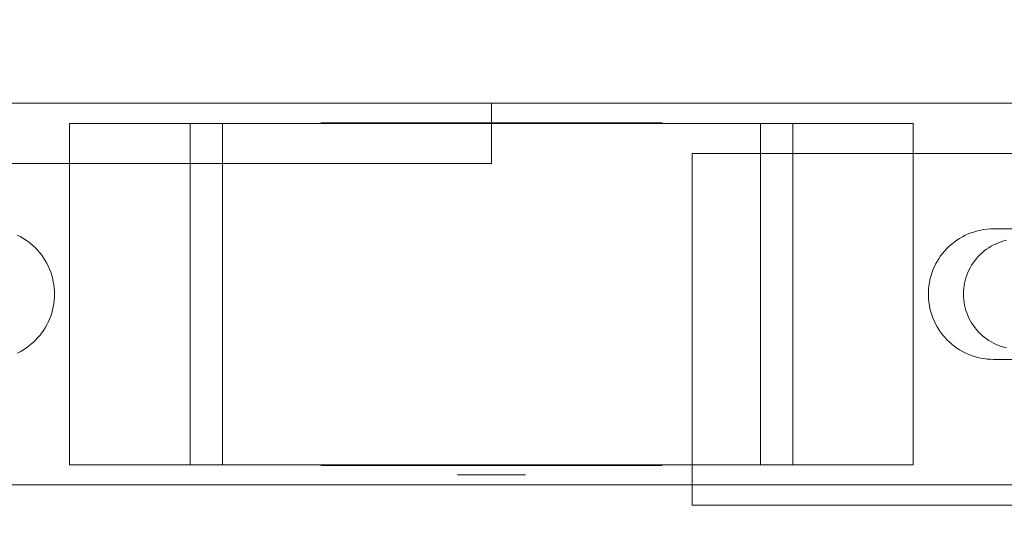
# Model space of a CAD drawing. Header units: millimetres. Extents: x -1970 to 61924, y -58230 to 6847.
# Tile 617 of 656: x 26703 to 26801, y -18252 to -18202. Entities that reach past the tile are written whole.
import ezdxf

# ---------------------------------------------------------------- set-up
doc = ezdxf.new("R2010")
doc.units = ezdxf.units.MM
doc.layers.add('COTAS_P', color=1, linetype='Continuous', lineweight=0)
doc.layers.add('superior_C05', color=7, linetype='Continuous', lineweight=0)
doc.dimstyles.new('R19_100', dxfattribs={"dimtxt": 250, "dimasz": 150, "dimexe": 150, "dimexo": 80, "dimgap": 100, "dimtad": 1, "dimtih": 1, "dimtoh": 1, "dimdsep": 46, "dimcen": 0.09, "dimadec": 0, "dimazin": 0, "dimtfac": 1, "dimtdec": 4, "dimtofl": 0, "dimtmove": 0, "dimatfit": 3, "dimfxl": 1, "dimtolj": 1, "dimtzin": 0, "dimarcsym": 0})

# ---------------------------------------------------------------- blocks, each defined once
blk = doc.blocks.new('DIM_R26_42')
at = {"layer": 'COTAS_P'}
for p, q in [((26095.067, -17655), (26050.067, -17805)), ((26795.067, -17655), (26095.067, -17655)), ((26095.067, -18305), (26095.067, -17655)), ((26095.067, -17655), (26140.067, -17805)), ((26095.067, -18305), (26050.067, -18155)), ((26095.067, -18305), (26140.067, -18155)), ((26795.067, -18305), (26095.067, -18305))]:
    blk.add_line(p, q, dxfattribs=at)
blk.add_text('650 P', height=250, rotation=90, dxfattribs=at).set_placement((25995.067, -17980))

msp = doc.modelspace()

# ---------------------------------------------------------------- linework, layer by layer
at = {"layer": 'superior_C05'}
for p, q in [((26680.067, -18210), (26820.067, -18210)), ((26690.067, -18210), (26750.067, -18210)), ((26750.067, -18210), (26750.067, -18216)), ((26708.067, -18212), (26728.164, -18212)), ((26708.067, -18246), (26708.067, -18212)), ((26708.067, -18212), (26720.067, -18212)), ((26723.277, -18212), (26720.067, -18212)), ((26720.067, -18246), (26720.067, -18212)), ((26723.277, -18246), (26723.277, -18212)), ((26723.277, -18212), (26723.955, -18212)), ((26723.955, -18212), (26724.694, -18212)), ((26724.694, -18212), (26725.491, -18212)), ((26725.491, -18212), (26726.345, -18212)), ((26726.345, -18212), (26727.254, -18212)), ((26727.254, -18212), (26728.215, -18212)), ((26728.164, -18212), (26771.971, -18212)), ((26728.215, -18212), (26729.226, -18212)), ((26729.226, -18212), (26730.285, -18212)), ((26730.285, -18212), (26731.39, -18212)), ((26731.39, -18212), (26732.538, -18212)), ((26732.538, -18212), (26733.727, -18212)), ((26733.072, -18212), (26733.111, -18212)), ((26733.115, -18211.95), (26733.073, -18211.95)), ((26733.119, -18212), (26733.074, -18212)), ((26733.111, -18212), (26733.192, -18212)), ((26733.199, -18211.95), (26733.115, -18211.95)), ((26733.206, -18212), (26733.119, -18212)), ((26733.192, -18212), (26733.316, -18212)), ((26733.326, -18211.95), (26733.199, -18211.95)), ((26733.334, -18212), (26733.206, -18212)), ((26733.316, -18212), (26733.48, -18212)), ((26733.494, -18211.95), (26733.326, -18211.95)), ((26733.504, -18212), (26733.334, -18212)), ((26733.48, -18212), (26733.686, -18212)), ((26733.703, -18211.95), (26733.494, -18211.95)), ((26733.715, -18212), (26733.504, -18212)), ((26733.686, -18212), (26733.932, -18212)), ((26733.953, -18211.95), (26733.703, -18211.95)), ((26733.966, -18212), (26733.715, -18212)), ((26733.727, -18212), (26734.953, -18212)), ((26733.932, -18212), (26734.219, -18212)), ((26734.243, -18211.95), (26733.953, -18211.95)), ((26734.258, -18212), (26733.966, -18212)), ((26734.219, -18212), (26734.544, -18212)), ((26734.572, -18211.95), (26734.243, -18211.95)), ((26734.588, -18212), (26734.258, -18212)), ((26734.544, -18212), (26734.908, -18212)), ((26734.94, -18211.95), (26734.572, -18211.95)), ((26734.957, -18212), (26734.588, -18212)), ((26734.908, -18212), (26735.31, -18212)), ((26735.345, -18211.95), (26734.94, -18211.95)), ((26734.953, -18212), (26736.214, -18212)), ((26735.363, -18212), (26734.957, -18212)), ((26735.31, -18212), (26735.748, -18212)), ((26735.787, -18211.95), (26735.345, -18211.95)), ((26735.805, -18212), (26735.363, -18212)), ((26735.748, -18212), (26736.221, -18212)), ((26736.265, -18211.95), (26735.787, -18211.95)), ((26736.283, -18212), (26735.805, -18212)), ((26736.214, -18212), (26737.507, -18212)), ((26736.221, -18212), (26736.729, -18212)), ((26736.776, -18211.95), (26736.265, -18211.95)), ((26736.795, -18212), (26736.283, -18212)), ((26736.729, -18212), (26737.27, -18212)), ((26737.321, -18211.95), (26736.776, -18211.95)), ((26737.34, -18212), (26736.795, -18212)), ((26737.27, -18212), (26737.842, -18212)), ((26737.898, -18211.95), (26737.321, -18211.95)), ((26737.917, -18212), (26737.34, -18212)), ((26737.507, -18212), (26738.828, -18212)), ((26737.602, -18211.95), (26737.571, -18211.95)), ((26737.664, -18211.95), (26737.602, -18211.95)), ((26737.757, -18211.95), (26737.664, -18211.95)), ((26737.881, -18211.95), (26737.757, -18211.95)), ((26737.842, -18212), (26738.445, -18212)), ((26738.035, -18211.95), (26737.881, -18211.95)), ((26738.505, -18211.95), (26737.898, -18211.95)), ((26738.523, -18212), (26737.917, -18212)), ((26738.218, -18211.95), (26738.035, -18211.95)), ((26738.432, -18211.95), (26738.218, -18211.95)), ((26738.674, -18211.95), (26738.432, -18211.95)), ((26738.445, -18212), (26739.077, -18212)), ((26739.14, -18211.95), (26738.505, -18211.95)), ((26739.158, -18212), (26738.523, -18212)), ((26738.944, -18211.95), (26738.674, -18211.95)), ((26738.828, -18212), (26740.176, -18212)), ((26739.242, -18211.95), (26738.944, -18211.95)), ((26739.077, -18212), (26739.736, -18212)), ((26739.803, -18211.95), (26739.14, -18211.95)), ((26739.82, -18212), (26739.158, -18212)), ((26739.567, -18211.95), (26739.242, -18211.95)), ((26739.918, -18211.95), (26739.567, -18211.95)), ((26739.736, -18212), (26740.376, -18212)), ((26740.491, -18211.95), (26739.803, -18211.95)), ((26740.508, -18212), (26739.82, -18212)), ((26740.295, -18211.95), (26739.918, -18211.95)), ((26740.176, -18212), (26741.546, -18212)), ((26740.695, -18211.95), (26740.295, -18211.95)), ((26740.376, -18212), (26741.038, -18212)), ((26741.203, -18211.95), (26740.491, -18211.95)), ((26741.219, -18212), (26740.508, -18212)), ((26741.119, -18211.95), (26740.695, -18211.95)), ((26741.038, -18212), (26741.72, -18212)), ((26741.565, -18211.95), (26741.119, -18211.95)), ((26741.937, -18211.95), (26741.203, -18211.95)), ((26741.952, -18212), (26741.219, -18212)), ((26741.546, -18212), (26742.936, -18212)), ((26742.033, -18211.95), (26741.565, -18211.95)), ((26741.72, -18212), (26742.42, -18212)), ((26742.691, -18211.95), (26741.937, -18211.95)), ((26742.705, -18212), (26741.952, -18212)), ((26742.52, -18211.95), (26742.033, -18211.95)), ((26742.42, -18212), (26743.136, -18212)), ((26743.026, -18211.95), (26742.52, -18211.95)), ((26743.464, -18211.95), (26742.691, -18211.95)), ((26743.477, -18212), (26742.705, -18212)), ((26742.936, -18212), (26744.343, -18212)), ((26743.55, -18211.95), (26743.026, -18211.95)), ((26743.136, -18212), (26743.868, -18212)), ((26744.253, -18211.95), (26743.464, -18211.95)), ((26744.264, -18212), (26743.477, -18212)), ((26744.089, -18211.95), (26743.55, -18211.95)), ((26743.868, -18212), (26744.613, -18212)), ((26744.644, -18211.95), (26744.089, -18211.95)), ((26745.057, -18211.95), (26744.253, -18211.95)), ((26745.066, -18212), (26744.264, -18212)), ((26744.343, -18212), (26745.762, -18212)), ((26744.613, -18212), (26745.37, -18212)), ((26745.212, -18211.95), (26744.644, -18211.95)), ((26745.873, -18211.95), (26745.057, -18211.95)), ((26745.881, -18212), (26745.066, -18212)), ((26745.792, -18211.95), (26745.212, -18211.95)), ((26745.37, -18212), (26746.137, -18212)), ((26745.762, -18212), (26747.192, -18212)), ((26746.383, -18211.95), (26745.792, -18211.95)), ((26746.699, -18211.95), (26745.873, -18211.95)), ((26746.706, -18212), (26745.881, -18212)), ((26746.137, -18212), (26746.913, -18212)), ((26746.983, -18211.95), (26746.383, -18211.95)), ((26747.534, -18211.95), (26746.699, -18211.95)), ((26747.539, -18212), (26746.706, -18212)), ((26746.913, -18212), (26747.696, -18212)), ((26747.591, -18211.95), (26746.983, -18211.95)), ((26747.192, -18212), (26748.628, -18212)), ((26748.375, -18211.95), (26747.534, -18211.95)), ((26748.378, -18212), (26747.539, -18212)), ((26748.204, -18211.95), (26747.591, -18211.95)), ((26747.696, -18212), (26748.483, -18212)), ((26748.823, -18211.95), (26748.204, -18211.95)), ((26749.22, -18211.95), (26748.375, -18211.95)), ((26749.222, -18212), (26748.378, -18212)), ((26748.483, -18212), (26749.275, -18212)), ((26748.628, -18212), (26750.067, -18212)), ((26749.444, -18211.95), (26748.823, -18211.95)), ((26750.067, -18211.95), (26749.22, -18211.95)), ((26750.067, -18212), (26749.222, -18212)), ((26750.067, -18212), (26749.275, -18212)), ((26750.067, -18211.95), (26749.444, -18211.95)), ((26750.067, -18211.95), (26750.915, -18211.95)), ((26750.691, -18211.95), (26750.067, -18211.95)), ((26750.913, -18212), (26750.067, -18212)), ((26750.067, -18212), (26750.86, -18212)), ((26750.067, -18212), (26751.507, -18212)), ((26751.312, -18211.95), (26750.691, -18211.95)), ((26750.86, -18212), (26751.652, -18212)), ((26751.757, -18212), (26750.913, -18212)), ((26750.915, -18211.95), (26751.76, -18211.95)), ((26751.931, -18211.95), (26751.312, -18211.95)), ((26751.507, -18212), (26752.943, -18212)), ((26751.652, -18212), (26752.439, -18212)), ((26752.596, -18212), (26751.757, -18212)), ((26751.76, -18211.95), (26752.601, -18211.95)), ((26752.544, -18211.95), (26751.931, -18211.95)), ((26752.439, -18212), (26753.222, -18212)), ((26753.152, -18211.95), (26752.544, -18211.95)), ((26753.429, -18212), (26752.596, -18212)), ((26752.601, -18211.95), (26753.436, -18211.95)), ((26752.943, -18212), (26754.373, -18212)), ((26753.752, -18211.95), (26753.152, -18211.95)), ((26753.222, -18212), (26753.998, -18212)), ((26754.254, -18212), (26753.429, -18212)), ((26753.436, -18211.95), (26754.262, -18211.95)), ((26754.343, -18211.95), (26753.752, -18211.95)), ((26753.998, -18212), (26754.765, -18212)), ((26755.069, -18212), (26754.254, -18212)), ((26754.262, -18211.95), (26755.078, -18211.95)), ((26754.923, -18211.95), (26754.343, -18211.95)), ((26754.373, -18212), (26755.792, -18212)), ((26754.765, -18212), (26755.522, -18212)), ((26755.491, -18211.95), (26754.923, -18211.95)), ((26755.871, -18212), (26755.069, -18212)), ((26755.078, -18211.95), (26755.882, -18211.95)), ((26756.046, -18211.95), (26755.491, -18211.95)), ((26755.522, -18212), (26756.267, -18212)), ((26755.792, -18212), (26757.199, -18212)), ((26756.658, -18212), (26755.871, -18212)), ((26755.882, -18211.95), (26756.671, -18211.95)), ((26756.585, -18211.95), (26756.046, -18211.95)), ((26756.267, -18212), (26756.999, -18212)), ((26757.109, -18211.95), (26756.585, -18211.95)), ((26757.43, -18212), (26756.658, -18212)), ((26756.671, -18211.95), (26757.444, -18211.95)), ((26756.999, -18212), (26757.715, -18212)), ((26757.615, -18211.95), (26757.109, -18211.95)), ((26757.199, -18212), (26758.589, -18212)), ((26758.183, -18212), (26757.43, -18212)), ((26757.444, -18211.95), (26758.198, -18211.95)), ((26758.102, -18211.95), (26757.615, -18211.95)), ((26757.715, -18212), (26758.415, -18212)), ((26758.57, -18211.95), (26758.102, -18211.95)), ((26758.916, -18212), (26758.183, -18212)), ((26758.198, -18211.95), (26758.932, -18211.95)), ((26758.415, -18212), (26759.097, -18212)), ((26759.016, -18211.95), (26758.57, -18211.95)), ((26758.589, -18212), (26759.959, -18212)), ((26759.627, -18212), (26758.916, -18212)), ((26758.932, -18211.95), (26759.644, -18211.95)), ((26759.44, -18211.95), (26759.016, -18211.95)), ((26759.097, -18212), (26759.759, -18212)), ((26759.84, -18211.95), (26759.44, -18211.95)), ((26760.315, -18212), (26759.627, -18212)), ((26759.644, -18211.95), (26760.332, -18211.95)), ((26760.399, -18212), (26759.759, -18212)), ((26760.217, -18211.95), (26759.84, -18211.95)), ((26759.959, -18212), (26761.307, -18212)), ((26760.568, -18211.95), (26760.217, -18211.95)), ((26760.977, -18212), (26760.315, -18212)), ((26760.332, -18211.95), (26760.995, -18211.95)), ((26760.399, -18212), (26761.058, -18212)), ((26760.893, -18211.95), (26760.568, -18211.95)), ((26761.191, -18211.95), (26760.893, -18211.95)), ((26761.612, -18212), (26760.977, -18212)), ((26760.995, -18211.95), (26761.63, -18211.95)), ((26761.058, -18212), (26761.69, -18212)), ((26761.461, -18211.95), (26761.191, -18211.95)), ((26761.307, -18212), (26762.628, -18212)), ((26761.703, -18211.95), (26761.461, -18211.95)), ((26762.218, -18212), (26761.612, -18212)), ((26761.63, -18211.95), (26762.237, -18211.95)), ((26761.69, -18212), (26762.293, -18212)), ((26761.917, -18211.95), (26761.703, -18211.95)), ((26762.1, -18211.95), (26761.917, -18211.95)), ((26762.254, -18211.95), (26762.1, -18211.95)), ((26762.795, -18212), (26762.218, -18212)), ((26762.237, -18211.95), (26762.814, -18211.95)), ((26762.378, -18211.95), (26762.254, -18211.95)), ((26762.293, -18212), (26762.865, -18212)), ((26762.47, -18211.95), (26762.378, -18211.95)), ((26762.533, -18211.95), (26762.47, -18211.95)), ((26762.564, -18211.95), (26762.533, -18211.95)), ((26762.628, -18212), (26763.921, -18212)), ((26763.34, -18212), (26762.795, -18212)), ((26762.814, -18211.95), (26763.359, -18211.95)), ((26762.865, -18212), (26763.406, -18212)), ((26763.852, -18212), (26763.34, -18212)), ((26763.359, -18211.95), (26763.87, -18211.95)), ((26763.406, -18212), (26763.914, -18212)), ((26764.33, -18212), (26763.852, -18212)), ((26763.87, -18211.95), (26764.348, -18211.95)), ((26763.914, -18212), (26764.387, -18212)), ((26763.921, -18212), (26765.182, -18212)), ((26764.772, -18212), (26764.33, -18212)), ((26764.348, -18211.95), (26764.79, -18211.95)), ((26764.387, -18212), (26764.825, -18212)), ((26765.178, -18212), (26764.772, -18212)), ((26764.79, -18211.95), (26765.195, -18211.95)), ((26764.825, -18212), (26765.227, -18212)), ((26765.547, -18212), (26765.178, -18212)), ((26765.182, -18212), (26766.408, -18212)), ((26765.195, -18211.95), (26765.563, -18211.95)), ((26765.227, -18212), (26765.591, -18212)), ((26765.877, -18212), (26765.547, -18212)), ((26765.563, -18211.95), (26765.892, -18211.95)), ((26765.591, -18212), (26765.916, -18212)), ((26766.169, -18212), (26765.877, -18212)), ((26765.892, -18211.95), (26766.182, -18211.95)), ((26765.916, -18212), (26766.203, -18212)), ((26766.42, -18212), (26766.169, -18212)), ((26766.182, -18211.95), (26766.432, -18211.95)), ((26766.203, -18212), (26766.449, -18212)), ((26766.408, -18212), (26767.596, -18212)), ((26766.631, -18212), (26766.42, -18212)), ((26766.432, -18211.95), (26766.641, -18211.95)), ((26766.449, -18212), (26766.655, -18212)), ((26766.801, -18212), (26766.631, -18212)), ((26766.641, -18211.95), (26766.809, -18211.95)), ((26766.655, -18212), (26766.819, -18212)), ((26766.929, -18212), (26766.801, -18212)), ((26766.809, -18211.95), (26766.936, -18211.95)), ((26766.819, -18212), (26766.943, -18212)), ((26767.016, -18212), (26766.929, -18212)), ((26766.936, -18211.95), (26767.02, -18211.95)), ((26766.943, -18212), (26767.024, -18212)), ((26767.02, -18211.95), (26767.062, -18211.95)), ((26767.024, -18212), (26767.063, -18212)), ((26767.596, -18212), (26768.745, -18212)), ((26768.745, -18212), (26769.849, -18212)), ((26769.849, -18212), (26770.909, -18212)), ((26770.909, -18212), (26771.92, -18212)), ((26771.92, -18212), (26772.881, -18212)), ((26771.971, -18212), (26792.067, -18212)), ((26772.881, -18212), (26773.79, -18212)), ((26773.79, -18212), (26774.644, -18212)), ((26774.644, -18212), (26775.441, -18212)), ((26775.441, -18212), (26776.18, -18212)), ((26776.858, -18212), (26776.18, -18212)), ((26780.067, -18212), (26776.858, -18212)), ((26776.858, -18246), (26776.858, -18212)), ((26792.067, -18212), (26780.067, -18212)), ((26780.067, -18246), (26780.067, -18212)), ((26792.067, -18212), (26792.067, -18246)), ((26770.067, -18250), (26770.067, -18215)), ((26770.067, -18215), (26810.067, -18215)), ((26690.067, -18216), (26750.067, -18216)), ((26798.152, -18222.789), (26797.844, -18222.892)), ((26798.464, -18222.701), (26798.152, -18222.789)), ((26798.78, -18222.629), (26798.464, -18222.701)), ((26799.099, -18222.573), (26798.78, -18222.629)), ((26799.42, -18222.532), (26799.099, -18222.573)), ((26799.743, -18222.508), (26799.42, -18222.532)), ((26800.067, -18222.5), (26799.743, -18222.508)), ((26800.067, -18222.5), (26805.067, -18222.5)), ((26703.132, -18223.268), (26702.847, -18223.124)), ((26703.409, -18223.425), (26703.132, -18223.268)), ((26703.679, -18223.595), (26703.409, -18223.425)), ((26703.94, -18223.779), (26703.679, -18223.595)), ((26704.191, -18223.975), (26703.94, -18223.779)), ((26796.143, -18223.819), (26795.889, -18224.021)), ((26796.406, -18223.629), (26796.143, -18223.819)), ((26796.678, -18223.454), (26796.406, -18223.629)), ((26796.959, -18223.292), (26796.678, -18223.454)), ((26797.247, -18223.144), (26796.959, -18223.292)), ((26797.543, -18223.01), (26797.247, -18223.144)), ((26797.844, -18222.892), (26797.543, -18223.01)), ((26800.816, -18223.786), (26800.558, -18223.88)), ((26801.078, -18223.706), (26800.816, -18223.786)), ((26801.344, -18223.638), (26801.078, -18223.706)), ((26704.433, -18224.184), (26704.191, -18223.975)), ((26704.664, -18224.404), (26704.433, -18224.184)), ((26704.884, -18224.635), (26704.664, -18224.404)), ((26705.092, -18224.876), (26704.884, -18224.635)), ((26795.194, -18224.699), (26794.986, -18224.947)), ((26795.414, -18224.461), (26795.194, -18224.699)), ((26795.646, -18224.235), (26795.414, -18224.461)), ((26795.889, -18224.021), (26795.646, -18224.235)), ((26799.138, -18224.7), (26798.928, -18224.876)), ((26799.357, -18224.534), (26799.138, -18224.7)), ((26799.583, -18224.38), (26799.357, -18224.534)), ((26799.817, -18224.237), (26799.583, -18224.38)), ((26800.058, -18224.106), (26799.817, -18224.237)), ((26800.305, -18223.987), (26800.058, -18224.106)), ((26800.558, -18223.88), (26800.305, -18223.987)), ((26705.288, -18225.128), (26705.092, -18224.876)), ((26705.472, -18225.389), (26705.288, -18225.128)), ((26705.643, -18225.658), (26705.472, -18225.389)), ((26705.8, -18225.936), (26705.643, -18225.658)), ((26794.438, -18225.75), (26794.283, -18226.035)), ((26794.607, -18225.473), (26794.438, -18225.75)), ((26794.79, -18225.206), (26794.607, -18225.473)), ((26794.986, -18224.947), (26794.79, -18225.206)), ((26798.183, -18225.679), (26798.023, -18225.902)), ((26798.354, -18225.465), (26798.183, -18225.679)), ((26798.536, -18225.259), (26798.354, -18225.465)), ((26798.727, -18225.063), (26798.536, -18225.259)), ((26798.928, -18224.876), (26798.727, -18225.063)), ((26705.943, -18226.221), (26705.8, -18225.936)), ((26706.073, -18226.513), (26705.943, -18226.221)), ((26706.188, -18226.81), (26706.073, -18226.513)), ((26794.017, -18226.625), (26793.906, -18226.93)), ((26794.143, -18226.327), (26794.017, -18226.625)), ((26794.283, -18226.035), (26794.143, -18226.327)), ((26797.612, -18226.614), (26797.499, -18226.864)), ((26797.737, -18226.37), (26797.612, -18226.614)), ((26797.874, -18226.132), (26797.737, -18226.37)), ((26798.023, -18225.902), (26797.874, -18226.132)), ((26706.288, -18227.113), (26706.188, -18226.81)), ((26706.373, -18227.421), (26706.288, -18227.113)), ((26706.443, -18227.732), (26706.373, -18227.421)), ((26706.497, -18228.046), (26706.443, -18227.732)), ((26793.73, -18227.554), (26793.666, -18227.871)), ((26793.81, -18227.24), (26793.73, -18227.554)), ((26793.906, -18226.93), (26793.81, -18227.24)), ((26797.238, -18227.643), (26797.177, -18227.91)), ((26797.312, -18227.379), (26797.238, -18227.643)), ((26797.399, -18227.119), (26797.312, -18227.379)), ((26797.499, -18226.864), (26797.399, -18227.119)), ((26706.536, -18228.363), (26706.497, -18228.046)), ((26706.56, -18228.681), (26706.536, -18228.363)), ((26706.567, -18229), (26706.56, -18228.681)), ((26793.586, -18228.514), (26793.57, -18228.838)), ((26793.618, -18228.192), (26793.586, -18228.514)), ((26793.666, -18227.871), (26793.618, -18228.192)), ((26797.074, -18228.726), (26797.067, -18229)), ((26797.095, -18228.452), (26797.074, -18228.726)), ((26797.129, -18228.18), (26797.095, -18228.452)), ((26797.177, -18227.91), (26797.129, -18228.18)), ((26706.497, -18229.954), (26706.536, -18229.637)), ((26706.536, -18229.637), (26706.56, -18229.319)), ((26706.56, -18229.319), (26706.567, -18229)), ((26793.57, -18228.838), (26793.57, -18229.162)), ((26793.57, -18229.162), (26793.586, -18229.486)), ((26793.586, -18229.486), (26793.618, -18229.808)), ((26797.067, -18229), (26797.074, -18229.274)), ((26797.074, -18229.274), (26797.095, -18229.548)), ((26797.095, -18229.548), (26797.129, -18229.82)), ((26706.288, -18230.887), (26706.373, -18230.579)), ((26706.373, -18230.579), (26706.443, -18230.268)), ((26706.443, -18230.268), (26706.497, -18229.954)), ((26793.618, -18229.808), (26793.666, -18230.129)), ((26793.666, -18230.129), (26793.73, -18230.446)), ((26793.73, -18230.446), (26793.81, -18230.76)), ((26797.129, -18229.82), (26797.177, -18230.09)), ((26797.177, -18230.09), (26797.238, -18230.357)), ((26797.238, -18230.357), (26797.312, -18230.621)), ((26797.312, -18230.621), (26797.399, -18230.881)), ((26705.943, -18231.779), (26706.073, -18231.487)), ((26706.073, -18231.487), (26706.188, -18231.19)), ((26706.188, -18231.19), (26706.288, -18230.887)), ((26793.81, -18230.76), (26793.906, -18231.07)), ((26793.906, -18231.07), (26794.017, -18231.375)), ((26794.017, -18231.375), (26794.143, -18231.673)), ((26794.143, -18231.673), (26794.283, -18231.965)), ((26797.399, -18230.881), (26797.499, -18231.136)), ((26797.499, -18231.136), (26797.612, -18231.386)), ((26797.612, -18231.386), (26797.737, -18231.63)), ((26797.737, -18231.63), (26797.874, -18231.868)), ((26705.288, -18232.872), (26705.472, -18232.611)), ((26705.472, -18232.611), (26705.643, -18232.342)), ((26705.643, -18232.342), (26705.8, -18232.064)), ((26705.8, -18232.064), (26705.943, -18231.779)), ((26794.283, -18231.965), (26794.438, -18232.25)), ((26794.438, -18232.25), (26794.607, -18232.527)), ((26794.607, -18232.527), (26794.79, -18232.794)), ((26797.874, -18231.868), (26798.023, -18232.098)), ((26798.023, -18232.098), (26798.183, -18232.321)), ((26798.183, -18232.321), (26798.354, -18232.535)), ((26798.354, -18232.535), (26798.536, -18232.741)), ((26704.433, -18233.816), (26704.664, -18233.596)), ((26704.664, -18233.596), (26704.884, -18233.365)), ((26704.884, -18233.365), (26705.092, -18233.124)), ((26705.092, -18233.124), (26705.288, -18232.872)), ((26794.79, -18232.794), (26794.986, -18233.053)), ((26794.986, -18233.053), (26795.194, -18233.301)), ((26795.194, -18233.301), (26795.414, -18233.539)), ((26795.414, -18233.539), (26795.646, -18233.765)), ((26798.536, -18232.741), (26798.727, -18232.937)), ((26798.727, -18232.937), (26798.928, -18233.124)), ((26798.928, -18233.124), (26799.138, -18233.3)), ((26799.138, -18233.3), (26799.357, -18233.466)), ((26799.357, -18233.466), (26799.583, -18233.62)), ((26799.583, -18233.62), (26799.817, -18233.763)), ((26703.132, -18234.732), (26703.409, -18234.575)), ((26703.409, -18234.575), (26703.679, -18234.405)), ((26703.679, -18234.405), (26703.94, -18234.221)), ((26703.94, -18234.221), (26704.191, -18234.025)), ((26704.191, -18234.025), (26704.433, -18233.816)), ((26795.646, -18233.765), (26795.889, -18233.979)), ((26795.889, -18233.979), (26796.143, -18234.181)), ((26796.143, -18234.181), (26796.406, -18234.371)), ((26796.406, -18234.371), (26796.678, -18234.546)), ((26796.678, -18234.546), (26796.959, -18234.708)), ((26799.817, -18233.763), (26800.058, -18233.894)), ((26800.058, -18233.894), (26800.305, -18234.013)), ((26800.305, -18234.013), (26800.558, -18234.12)), ((26800.558, -18234.12), (26800.816, -18234.214)), ((26800.816, -18234.214), (26801.078, -18234.294)), ((26801.078, -18234.294), (26801.344, -18234.362)), ((26702.847, -18234.876), (26703.132, -18234.732)), ((26796.959, -18234.708), (26797.247, -18234.856)), ((26797.247, -18234.856), (26797.543, -18234.99)), ((26797.543, -18234.99), (26797.844, -18235.108)), ((26797.844, -18235.108), (26798.152, -18235.211)), ((26798.152, -18235.211), (26798.464, -18235.299)), ((26798.464, -18235.299), (26798.78, -18235.371)), ((26798.78, -18235.371), (26799.099, -18235.427)), ((26799.099, -18235.427), (26799.42, -18235.468)), ((26799.42, -18235.468), (26799.743, -18235.492)), ((26800.067, -18235.5), (26799.743, -18235.492)), ((26805.067, -18235.5), (26800.067, -18235.5)), ((26708.067, -18246), (26728.164, -18246)), ((26708.067, -18246), (26720.067, -18246)), ((26720.067, -18246), (26723.277, -18246)), ((26723.277, -18246), (26723.955, -18246)), ((26723.955, -18246), (26724.694, -18246)), ((26724.694, -18246), (26725.491, -18246)), ((26725.491, -18246), (26726.345, -18246)), ((26726.345, -18246), (26727.254, -18246)), ((26727.254, -18246), (26728.215, -18246)), ((26728.164, -18246), (26771.971, -18246)), ((26728.215, -18246), (26729.226, -18246)), ((26729.226, -18246), (26730.285, -18246)), ((26730.285, -18246), (26731.39, -18246)), ((26731.39, -18246), (26732.538, -18246)), ((26732.538, -18246), (26733.727, -18246)), ((26733.072, -18246), (26733.111, -18246)), ((26733.115, -18246.05), (26733.073, -18246.05)), ((26733.119, -18246), (26733.074, -18246)), ((26733.111, -18246), (26733.192, -18246)), ((26733.199, -18246.05), (26733.115, -18246.05)), ((26733.206, -18246), (26733.119, -18246)), ((26733.192, -18246), (26733.316, -18246)), ((26733.326, -18246.05), (26733.199, -18246.05)), ((26733.334, -18246), (26733.206, -18246)), ((26733.316, -18246), (26733.48, -18246)), ((26733.494, -18246.05), (26733.326, -18246.05)), ((26733.504, -18246), (26733.334, -18246)), ((26733.48, -18246), (26733.686, -18246)), ((26733.703, -18246.05), (26733.494, -18246.05)), ((26733.715, -18246), (26733.504, -18246)), ((26733.686, -18246), (26733.932, -18246)), ((26733.953, -18246.05), (26733.703, -18246.05)), ((26733.966, -18246), (26733.715, -18246)), ((26733.727, -18246), (26734.953, -18246)), ((26733.932, -18246), (26734.219, -18246)), ((26734.243, -18246.05), (26733.953, -18246.05)), ((26734.258, -18246), (26733.966, -18246)), ((26734.219, -18246), (26734.544, -18246)), ((26734.572, -18246.05), (26734.243, -18246.05)), ((26734.588, -18246), (26734.258, -18246)), ((26734.544, -18246), (26734.908, -18246)), ((26734.94, -18246.05), (26734.572, -18246.05)), ((26734.957, -18246), (26734.588, -18246)), ((26734.908, -18246), (26735.31, -18246)), ((26735.345, -18246.05), (26734.94, -18246.05)), ((26734.953, -18246), (26736.214, -18246)), ((26735.363, -18246), (26734.957, -18246)), ((26735.31, -18246), (26735.748, -18246)), ((26735.787, -18246.05), (26735.345, -18246.05)), ((26735.805, -18246), (26735.363, -18246)), ((26735.748, -18246), (26736.221, -18246)), ((26736.265, -18246.05), (26735.787, -18246.05)), ((26736.283, -18246), (26735.805, -18246)), ((26736.214, -18246), (26737.507, -18246)), ((26736.221, -18246), (26736.729, -18246)), ((26736.776, -18246.05), (26736.265, -18246.05)), ((26736.795, -18246), (26736.283, -18246)), ((26736.729, -18246), (26737.27, -18246)), ((26737.321, -18246.05), (26736.776, -18246.05)), ((26737.34, -18246), (26736.795, -18246)), ((26737.27, -18246), (26737.842, -18246)), ((26737.898, -18246.05), (26737.321, -18246.05)), ((26737.917, -18246), (26737.34, -18246)), ((26737.507, -18246), (26738.828, -18246)), ((26737.602, -18246.05), (26737.571, -18246.05)), ((26737.664, -18246.05), (26737.602, -18246.05)), ((26737.757, -18246.05), (26737.664, -18246.05)), ((26737.881, -18246.05), (26737.757, -18246.05)), ((26737.842, -18246), (26738.445, -18246)), ((26738.035, -18246.05), (26737.881, -18246.05)), ((26738.505, -18246.05), (26737.898, -18246.05)), ((26738.523, -18246), (26737.917, -18246)), ((26738.218, -18246.05), (26738.035, -18246.05)), ((26738.432, -18246.05), (26738.218, -18246.05)), ((26738.674, -18246.05), (26738.432, -18246.05)), ((26738.445, -18246), (26739.077, -18246)), ((26739.14, -18246.05), (26738.505, -18246.05)), ((26739.158, -18246), (26738.523, -18246)), ((26738.944, -18246.05), (26738.674, -18246.05)), ((26738.828, -18246), (26740.176, -18246)), ((26739.242, -18246.05), (26738.944, -18246.05)), ((26739.077, -18246), (26739.736, -18246)), ((26739.803, -18246.05), (26739.14, -18246.05)), ((26739.82, -18246), (26739.158, -18246)), ((26739.567, -18246.05), (26739.242, -18246.05)), ((26739.918, -18246.05), (26739.567, -18246.05)), ((26739.736, -18246), (26740.376, -18246)), ((26740.491, -18246.05), (26739.803, -18246.05)), ((26740.508, -18246), (26739.82, -18246)), ((26740.295, -18246.05), (26739.918, -18246.05)), ((26740.176, -18246), (26741.546, -18246)), ((26740.695, -18246.05), (26740.295, -18246.05)), ((26740.376, -18246), (26741.038, -18246)), ((26741.203, -18246.05), (26740.491, -18246.05)), ((26741.219, -18246), (26740.508, -18246)), ((26741.119, -18246.05), (26740.695, -18246.05)), ((26741.038, -18246), (26741.72, -18246)), ((26741.565, -18246.05), (26741.119, -18246.05)), ((26741.937, -18246.05), (26741.203, -18246.05)), ((26741.952, -18246), (26741.219, -18246)), ((26741.546, -18246), (26742.936, -18246)), ((26742.033, -18246.05), (26741.565, -18246.05)), ((26741.72, -18246), (26742.42, -18246)), ((26742.691, -18246.05), (26741.937, -18246.05)), ((26742.705, -18246), (26741.952, -18246)), ((26742.52, -18246.05), (26742.033, -18246.05)), ((26742.42, -18246), (26743.136, -18246)), ((26743.026, -18246.05), (26742.52, -18246.05)), ((26743.464, -18246.05), (26742.691, -18246.05)), ((26743.477, -18246), (26742.705, -18246)), ((26742.936, -18246), (26744.343, -18246)), ((26743.55, -18246.05), (26743.026, -18246.05)), ((26743.136, -18246), (26743.868, -18246)), ((26744.253, -18246.05), (26743.464, -18246.05)), ((26744.264, -18246), (26743.477, -18246)), ((26744.089, -18246.05), (26743.55, -18246.05)), ((26743.868, -18246), (26744.613, -18246)), ((26744.644, -18246.05), (26744.089, -18246.05)), ((26745.057, -18246.05), (26744.253, -18246.05)), ((26745.066, -18246), (26744.264, -18246)), ((26744.343, -18246), (26745.762, -18246)), ((26744.613, -18246), (26745.37, -18246)), ((26745.212, -18246.05), (26744.644, -18246.05)), ((26745.873, -18246.05), (26745.057, -18246.05)), ((26745.881, -18246), (26745.066, -18246)), ((26745.792, -18246.05), (26745.212, -18246.05)), ((26745.37, -18246), (26746.137, -18246)), ((26745.762, -18246), (26747.192, -18246)), ((26746.383, -18246.05), (26745.792, -18246.05)), ((26746.699, -18246.05), (26745.873, -18246.05)), ((26746.706, -18246), (26745.881, -18246)), ((26746.137, -18246), (26746.913, -18246)), ((26746.983, -18246.05), (26746.383, -18246.05)), ((26747.534, -18246.05), (26746.699, -18246.05)), ((26747.539, -18246), (26746.706, -18246)), ((26746.913, -18246), (26747.696, -18246)), ((26747.591, -18246.05), (26746.983, -18246.05)), ((26747.192, -18246), (26748.628, -18246)), ((26748.375, -18246.05), (26747.534, -18246.05)), ((26748.378, -18246), (26747.539, -18246)), ((26748.204, -18246.05), (26747.591, -18246.05)), ((26747.696, -18246), (26748.483, -18246)), ((26748.823, -18246.05), (26748.204, -18246.05)), ((26749.22, -18246.05), (26748.375, -18246.05)), ((26749.222, -18246), (26748.378, -18246)), ((26748.483, -18246), (26749.275, -18246)), ((26748.628, -18246), (26750.067, -18246)), ((26749.444, -18246.05), (26748.823, -18246.05)), ((26750.067, -18246.05), (26749.22, -18246.05)), ((26750.067, -18246), (26749.222, -18246)), ((26750.067, -18246), (26749.275, -18246)), ((26750.067, -18246.05), (26749.444, -18246.05)), ((26750.913, -18246), (26750.067, -18246)), ((26750.067, -18246), (26750.86, -18246)), ((26750.067, -18246), (26751.507, -18246)), ((26750.067, -18246.05), (26750.915, -18246.05)), ((26750.691, -18246.05), (26750.067, -18246.05)), ((26751.312, -18246.05), (26750.691, -18246.05)), ((26750.86, -18246), (26751.652, -18246)), ((26751.757, -18246), (26750.913, -18246)), ((26750.915, -18246.05), (26751.76, -18246.05)), ((26751.931, -18246.05), (26751.312, -18246.05)), ((26751.507, -18246), (26752.943, -18246)), ((26751.652, -18246), (26752.439, -18246)), ((26752.596, -18246), (26751.757, -18246)), ((26751.76, -18246.05), (26752.601, -18246.05)), ((26752.544, -18246.05), (26751.931, -18246.05)), ((26752.439, -18246), (26753.222, -18246)), ((26753.152, -18246.05), (26752.544, -18246.05)), ((26753.429, -18246), (26752.596, -18246)), ((26752.601, -18246.05), (26753.436, -18246.05)), ((26752.943, -18246), (26754.373, -18246)), ((26753.752, -18246.05), (26753.152, -18246.05)), ((26753.222, -18246), (26753.998, -18246)), ((26754.254, -18246), (26753.429, -18246)), ((26753.436, -18246.05), (26754.262, -18246.05)), ((26754.343, -18246.05), (26753.752, -18246.05)), ((26753.998, -18246), (26754.765, -18246)), ((26755.069, -18246), (26754.254, -18246)), ((26754.262, -18246.05), (26755.078, -18246.05)), ((26754.923, -18246.05), (26754.343, -18246.05)), ((26754.373, -18246), (26755.792, -18246)), ((26754.765, -18246), (26755.522, -18246)), ((26755.491, -18246.05), (26754.923, -18246.05)), ((26755.871, -18246), (26755.069, -18246)), ((26755.078, -18246.05), (26755.882, -18246.05)), ((26756.046, -18246.05), (26755.491, -18246.05)), ((26755.522, -18246), (26756.267, -18246)), ((26755.792, -18246), (26757.199, -18246)), ((26756.658, -18246), (26755.871, -18246)), ((26755.882, -18246.05), (26756.671, -18246.05)), ((26756.585, -18246.05), (26756.046, -18246.05)), ((26756.267, -18246), (26756.999, -18246)), ((26757.109, -18246.05), (26756.585, -18246.05)), ((26757.43, -18246), (26756.658, -18246)), ((26756.671, -18246.05), (26757.444, -18246.05)), ((26756.999, -18246), (26757.715, -18246)), ((26757.615, -18246.05), (26757.109, -18246.05)), ((26757.199, -18246), (26758.589, -18246)), ((26758.183, -18246), (26757.43, -18246)), ((26757.444, -18246.05), (26758.198, -18246.05)), ((26758.102, -18246.05), (26757.615, -18246.05)), ((26757.715, -18246), (26758.415, -18246)), ((26758.57, -18246.05), (26758.102, -18246.05)), ((26758.916, -18246), (26758.183, -18246)), ((26758.198, -18246.05), (26758.932, -18246.05)), ((26758.415, -18246), (26759.097, -18246)), ((26759.016, -18246.05), (26758.57, -18246.05)), ((26758.589, -18246), (26759.959, -18246)), ((26759.627, -18246), (26758.916, -18246)), ((26758.932, -18246.05), (26759.644, -18246.05)), ((26759.44, -18246.05), (26759.016, -18246.05)), ((26759.097, -18246), (26759.759, -18246)), ((26759.84, -18246.05), (26759.44, -18246.05)), ((26760.315, -18246), (26759.627, -18246)), ((26759.644, -18246.05), (26760.332, -18246.05)), ((26760.399, -18246), (26759.759, -18246)), ((26760.217, -18246.05), (26759.84, -18246.05)), ((26759.959, -18246), (26761.307, -18246)), ((26760.568, -18246.05), (26760.217, -18246.05)), ((26760.977, -18246), (26760.315, -18246)), ((26760.332, -18246.05), (26760.995, -18246.05)), ((26760.399, -18246), (26761.058, -18246)), ((26760.893, -18246.05), (26760.568, -18246.05)), ((26761.191, -18246.05), (26760.893, -18246.05)), ((26761.612, -18246), (26760.977, -18246)), ((26760.995, -18246.05), (26761.63, -18246.05)), ((26761.058, -18246), (26761.69, -18246)), ((26761.461, -18246.05), (26761.191, -18246.05)), ((26761.307, -18246), (26762.628, -18246)), ((26761.703, -18246.05), (26761.461, -18246.05)), ((26762.218, -18246), (26761.612, -18246)), ((26761.63, -18246.05), (26762.237, -18246.05)), ((26761.69, -18246), (26762.293, -18246)), ((26761.917, -18246.05), (26761.703, -18246.05)), ((26762.1, -18246.05), (26761.917, -18246.05)), ((26762.254, -18246.05), (26762.1, -18246.05)), ((26762.795, -18246), (26762.218, -18246)), ((26762.237, -18246.05), (26762.814, -18246.05)), ((26762.378, -18246.05), (26762.254, -18246.05)), ((26762.293, -18246), (26762.865, -18246)), ((26762.47, -18246.05), (26762.378, -18246.05)), ((26762.533, -18246.05), (26762.47, -18246.05)), ((26762.564, -18246.05), (26762.533, -18246.05)), ((26762.628, -18246), (26763.921, -18246)), ((26763.34, -18246), (26762.795, -18246)), ((26762.814, -18246.05), (26763.359, -18246.05)), ((26762.865, -18246), (26763.406, -18246)), ((26763.852, -18246), (26763.34, -18246)), ((26763.359, -18246.05), (26763.87, -18246.05)), ((26763.406, -18246), (26763.914, -18246)), ((26764.33, -18246), (26763.852, -18246)), ((26763.87, -18246.05), (26764.348, -18246.05)), ((26763.914, -18246), (26764.387, -18246)), ((26763.921, -18246), (26765.182, -18246)), ((26764.772, -18246), (26764.33, -18246)), ((26764.348, -18246.05), (26764.79, -18246.05)), ((26764.387, -18246), (26764.825, -18246)), ((26765.178, -18246), (26764.772, -18246)), ((26764.79, -18246.05), (26765.195, -18246.05)), ((26764.825, -18246), (26765.227, -18246)), ((26765.547, -18246), (26765.178, -18246)), ((26765.182, -18246), (26766.408, -18246)), ((26765.195, -18246.05), (26765.563, -18246.05)), ((26765.227, -18246), (26765.591, -18246)), ((26765.877, -18246), (26765.547, -18246)), ((26765.563, -18246.05), (26765.892, -18246.05)), ((26765.591, -18246), (26765.916, -18246)), ((26766.169, -18246), (26765.877, -18246)), ((26765.892, -18246.05), (26766.182, -18246.05)), ((26765.916, -18246), (26766.203, -18246)), ((26766.42, -18246), (26766.169, -18246)), ((26766.182, -18246.05), (26766.432, -18246.05)), ((26766.203, -18246), (26766.449, -18246)), ((26766.408, -18246), (26767.596, -18246)), ((26766.631, -18246), (26766.42, -18246)), ((26766.432, -18246.05), (26766.641, -18246.05)), ((26766.449, -18246), (26766.655, -18246)), ((26766.801, -18246), (26766.631, -18246)), ((26766.641, -18246.05), (26766.809, -18246.05)), ((26766.655, -18246), (26766.819, -18246)), ((26766.929, -18246), (26766.801, -18246)), ((26766.809, -18246.05), (26766.936, -18246.05)), ((26766.819, -18246), (26766.943, -18246)), ((26767.016, -18246), (26766.929, -18246)), ((26766.936, -18246.05), (26767.02, -18246.05)), ((26766.943, -18246), (26767.024, -18246)), ((26767.02, -18246.05), (26767.062, -18246.05)), ((26767.024, -18246), (26767.063, -18246)), ((26767.596, -18246), (26768.745, -18246)), ((26768.745, -18246), (26769.849, -18246)), ((26769.849, -18246), (26770.909, -18246)), ((26770.909, -18246), (26771.92, -18246)), ((26771.92, -18246), (26772.881, -18246)), ((26792.067, -18246), (26771.971, -18246)), ((26772.881, -18246), (26773.79, -18246)), ((26773.79, -18246), (26774.644, -18246)), ((26774.644, -18246), (26775.441, -18246)), ((26775.441, -18246), (26776.18, -18246)), ((26776.858, -18246), (26776.18, -18246)), ((26776.858, -18246), (26780.067, -18246)), ((26792.067, -18246), (26780.067, -18246)), ((26746.694, -18247), (26746.677, -18247)), ((26746.719, -18247), (26746.694, -18247)), ((26746.753, -18247), (26746.719, -18247)), ((26746.795, -18247), (26746.753, -18247)), ((26746.845, -18247), (26746.795, -18247)), ((26746.903, -18247), (26746.845, -18247)), ((26746.968, -18247), (26746.903, -18247)), ((26747.042, -18247), (26746.968, -18247)), ((26747.123, -18247), (26747.042, -18247)), ((26747.211, -18247), (26747.123, -18247)), ((26747.307, -18247), (26747.211, -18247)), ((26747.409, -18247), (26747.307, -18247)), ((26747.518, -18247), (26747.409, -18247)), ((26747.634, -18247), (26747.518, -18247)), ((26747.755, -18247), (26747.634, -18247)), ((26747.882, -18247), (26747.755, -18247)), ((26748.015, -18247), (26747.882, -18247)), ((26748.152, -18247), (26748.015, -18247)), ((26748.295, -18247), (26748.152, -18247)), ((26748.441, -18247), (26748.295, -18247)), ((26748.592, -18247), (26748.441, -18247)), ((26748.747, -18247), (26748.592, -18247)), ((26748.905, -18247), (26748.747, -18247)), ((26749.065, -18247), (26748.905, -18247)), ((26749.229, -18247), (26749.065, -18247)), ((26749.394, -18247), (26749.229, -18247)), ((26749.561, -18247), (26749.394, -18247)), ((26749.729, -18247), (26749.561, -18247)), ((26749.898, -18247), (26749.729, -18247)), ((26750.067, -18247), (26749.898, -18247)), ((26750.067, -18247), (26750.237, -18247)), ((26750.237, -18247), (26750.406, -18247)), ((26750.406, -18247), (26750.574, -18247)), ((26750.574, -18247), (26750.741, -18247)), ((26750.741, -18247), (26750.906, -18247)), ((26750.906, -18247), (26751.07, -18247)), ((26751.07, -18247), (26751.23, -18247)), ((26751.23, -18247), (26751.388, -18247)), ((26751.388, -18247), (26751.543, -18247)), ((26751.543, -18247), (26751.694, -18247)), ((26751.694, -18247), (26751.84, -18247)), ((26751.84, -18247), (26751.983, -18247)), ((26751.983, -18247), (26752.12, -18247)), ((26752.12, -18247), (26752.253, -18247)), ((26752.253, -18247), (26752.38, -18247)), ((26752.38, -18247), (26752.501, -18247)), ((26752.501, -18247), (26752.617, -18247)), ((26752.617, -18247), (26752.726, -18247)), ((26752.726, -18247), (26752.828, -18247)), ((26752.828, -18247), (26752.924, -18247)), ((26752.924, -18247), (26753.012, -18247)), ((26753.012, -18247), (26753.093, -18247)), ((26753.093, -18247), (26753.167, -18247)), ((26753.167, -18247), (26753.232, -18247)), ((26753.232, -18247), (26753.29, -18247)), ((26753.29, -18247), (26753.34, -18247)), ((26753.34, -18247), (26753.382, -18247)), ((26753.382, -18247), (26753.416, -18247)), ((26753.416, -18247), (26753.441, -18247)), ((26753.441, -18247), (26753.458, -18247)), ((26680.067, -18248), (26820.067, -18248)), ((26810.067, -18250), (26770.067, -18250))]:
    msp.add_line(p, q, dxfattribs=at)

# ---------------------------------------------------------------- dimensions: what is measured, and where the dimension line sits
at = {"layer": 'COTAS_P'}
dim = msp.add_aligned_dim(p1=(26795.067, -18305), p2=(26795.067, -17655), distance=700, text='<> P', dimstyle='R19_100', dxfattribs=at)
dim.commit()
dim.dimension.update_dxf_attribs({"geometry": 'DIM_R26_42', "text_midpoint": (26095.067, -17980)})

doc.saveas('drawing.dxf')
